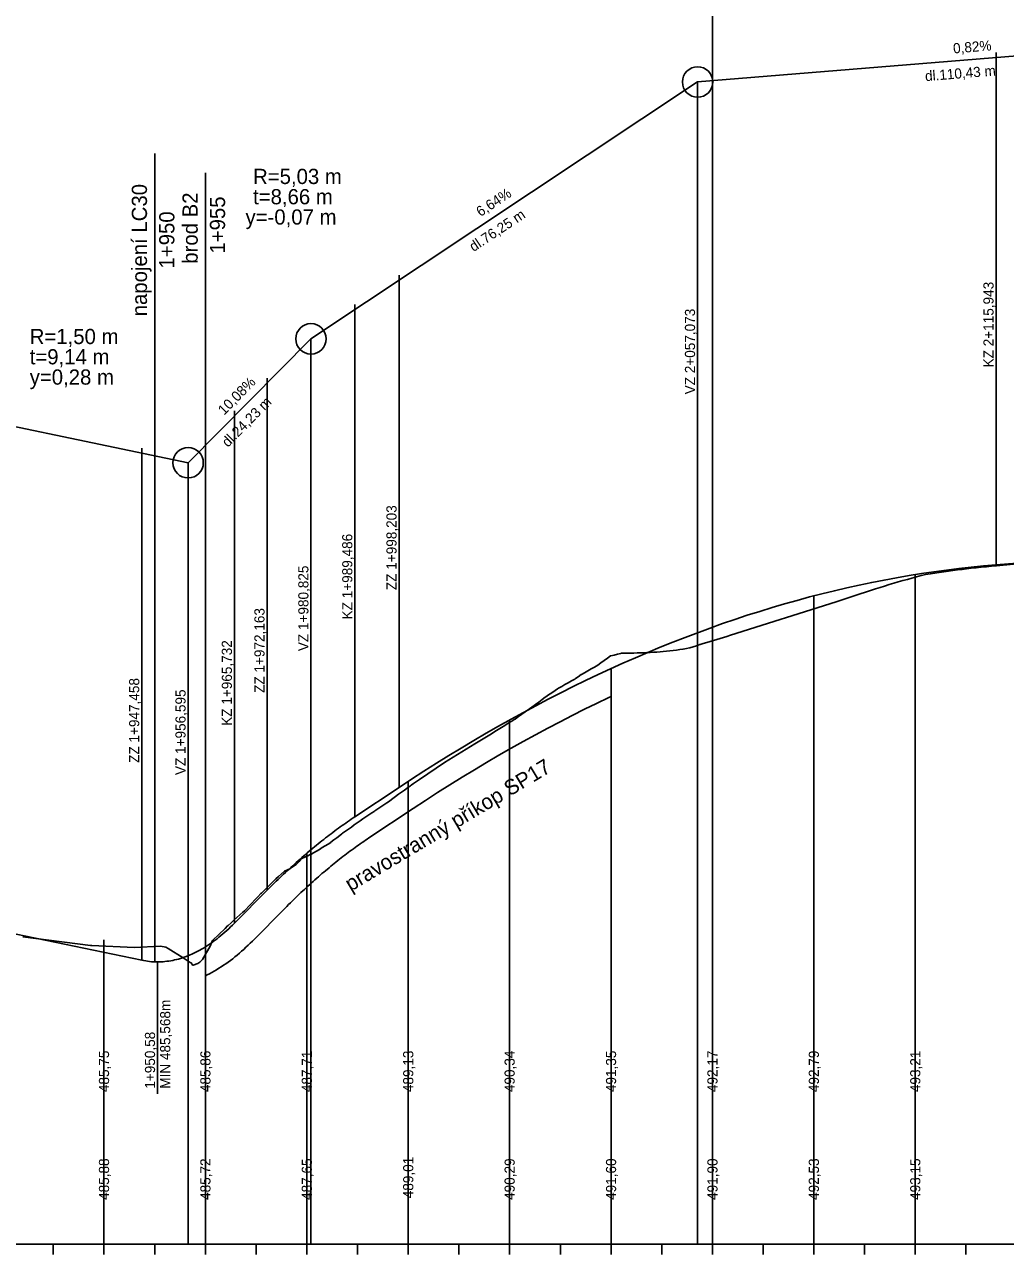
# Model space of a CAD drawing. Extents: x -632716 to -629545, y -1094726 to -1088285.
# Drawn here: x -630527.6 to -630334.2, y -1090257.6 to -1090015.1 of the extents above; entities that cross this region are included whole.
import ezdxf

# ---------------------------------------------------------------- set-up
doc = ezdxf.new("R2010")
doc.units = 0
for name, color, linetype in [('20', 7, 'Continuous'), ('Default', 7, 'Continuous'), ('NIVELETA_VYSKY', 7, 'Continuous'), ('PŘÍKOP', 7, 'Continuous'), ('REZ_TENKA', 7, 'Continuous'), ('REZ_TLUSTA', 7, 'Continuous'), ('SKLONY_NIVELETA', 7, 'Continuous'), ('SKLONY_POPIS', 7, 'Continuous'), ('TECNY_NIVELETA', 7, 'Continuous'), ('TEREN_VYSKY', 7, 'Continuous'), ('VOZOVKA', 7, 'Continuous')]:
    doc.layers.add(name, color=color, linetype=linetype)

msp = doc.modelspace()

# ---------------------------------------------------------------- linework, layer by layer
at = {"layer": '20'}
for points in [[(-630351.95, -1090123.57), (-630351.95, -1090205.62), (-630351.95, -1090255.62), (-630351.95, -1090195.62)], [(-630371.95, -1090127.77), (-630371.95, -1090205.62), (-630371.95, -1090255.62), (-630371.95, -1090195.62)], [(-630391.95, -1090133.95), (-630391.95, -1090205.62), (-630391.95, -1090255.62), (-630391.95, -1090195.62)], [(-630411.95, -1090142.11), (-630411.95, -1090205.62), (-630411.95, -1090255.62), (-630411.95, -1090195.62)], [(-630431.95, -1090152.24), (-630431.95, -1090205.62), (-630431.95, -1090255.62), (-630431.95, -1090195.62)], [(-630451.95, -1090164.36), (-630451.95, -1090205.62), (-630451.95, -1090255.62), (-630451.95, -1090195.62)], [(-630471.95, -1090178.53), (-630471.95, -1090205.62), (-630471.95, -1090255.62), (-630471.95, -1090195.62)], [(-630511.95, -1090198.07), (-630511.95, -1090205.62), (-630511.95, -1090255.62), (-630511.95, -1090195.62)], [(-630491.95, -1090196.99), (-630491.95, -1090205.62), (-630491.95, -1090255.62), (-630491.95, -1090195.62)]]:
    msp.add_lwpolyline(points, dxfattribs=at)
at = {"layer": 'Default'}
for p, q in [((-630336.01, -1090121.64), (-630294.78, -1090118.28)), ((-630462.47, -1090171.33), (-630453.75, -1090165.54)), ((-630603.67, -1090179.03), (-630504.5, -1090199.62)), ((-630486.22, -1090192.3), (-630479.79, -1090185.82))]:
    msp.add_line(p, q, dxfattribs=at)
for points in [[(-630453.75, -1090165.54), (-630451.3, -1090163.93), (-630448.85, -1090162.34), (-630446.39, -1090160.79), (-630443.94, -1090159.27), (-630441.49, -1090157.77), (-630439.03, -1090156.3), (-630436.58, -1090154.87), (-630434.13, -1090153.46), (-630431.67, -1090152.09), (-630429.22, -1090150.74), (-630426.77, -1090149.42), (-630424.32, -1090148.14), (-630421.86, -1090146.88), (-630419.41, -1090145.65), (-630416.96, -1090144.46), (-630414.5, -1090143.29), (-630412.05, -1090142.15), (-630409.6, -1090141.04), (-630407.15, -1090139.96), (-630404.69, -1090138.92), (-630402.24, -1090137.9), (-630399.79, -1090136.91), (-630397.33, -1090135.95), (-630392.43, -1090134.12), (-630389.98, -1090133.25), (-630387.52, -1090132.41), (-630385.07, -1090131.6), (-630382.62, -1090130.82), (-630380.16, -1090130.07), (-630377.71, -1090129.35), (-630375.26, -1090128.65), (-630372.8, -1090127.99), (-630370.35, -1090127.36), (-630367.9, -1090126.76), (-630365.45, -1090126.19), (-630362.99, -1090125.64), (-630360.54, -1090125.13), (-630358.09, -1090124.65), (-630355.63, -1090124.2), (-630353.18, -1090123.77), (-630350.73, -1090123.38), (-630348.28, -1090123.01), (-630345.82, -1090122.68), (-630343.37, -1090122.38), (-630340.92, -1090122.1), (-630338.46, -1090121.86), (-630336.01, -1090121.64)], [(-630479.79, -1090185.82), (-630479.43, -1090185.46), (-630479.07, -1090185.1), (-630478.71, -1090184.74), (-630478.35, -1090184.38), (-630477.99, -1090184.03), (-630477.63, -1090183.68), (-630477.26, -1090183.34), (-630476.9, -1090182.99), (-630476.54, -1090182.65), (-630476.18, -1090182.31), (-630475.82, -1090181.97), (-630475.46, -1090181.64), (-630475.1, -1090181.31), (-630474.74, -1090180.98), (-630474.38, -1090180.65), (-630474.02, -1090180.33), (-630473.66, -1090180.01), (-630473.29, -1090179.69), (-630472.93, -1090179.37), (-630472.57, -1090179.06), (-630472.21, -1090178.75), (-630471.85, -1090178.44), (-630471.49, -1090178.13), (-630470.77, -1090177.53), (-630470.41, -1090177.23), (-630470.05, -1090176.94), (-630469.69, -1090176.64), (-630469.32, -1090176.35), (-630468.96, -1090176.07), (-630468.6, -1090175.78), (-630468.24, -1090175.5), (-630467.88, -1090175.22), (-630467.52, -1090174.94), (-630467.16, -1090174.67), (-630466.8, -1090174.4), (-630466.44, -1090174.13), (-630466.08, -1090173.86), (-630465.72, -1090173.59), (-630465.35, -1090173.33), (-630464.99, -1090173.07), (-630464.63, -1090172.82), (-630464.27, -1090172.56), (-630463.91, -1090172.31), (-630463.55, -1090172.06), (-630463.19, -1090171.82), (-630462.83, -1090171.57), (-630462.47, -1090171.33)], [(-630504.5, -1090199.62), (-630504.11, -1090199.7), (-630503.73, -1090199.76), (-630503.35, -1090199.81), (-630502.97, -1090199.86), (-630502.59, -1090199.9), (-630502.21, -1090199.92), (-630501.83, -1090199.94), (-630501.45, -1090199.94), (-630501.07, -1090199.94), (-630500.69, -1090199.93), (-630500.31, -1090199.91), (-630499.93, -1090199.88), (-630499.55, -1090199.83), (-630499.17, -1090199.78), (-630498.79, -1090199.72), (-630498.4, -1090199.65), (-630498.02, -1090199.57), (-630497.64, -1090199.48), (-630497.26, -1090199.38), (-630496.88, -1090199.27), (-630496.5, -1090199.15), (-630496.12, -1090199.03), (-630495.74, -1090198.89), (-630494.98, -1090198.58), (-630494.6, -1090198.42), (-630494.22, -1090198.24), (-630493.84, -1090198.05), (-630493.46, -1090197.86), (-630493.07, -1090197.65), (-630492.69, -1090197.44), (-630492.31, -1090197.21), (-630491.93, -1090196.98), (-630491.55, -1090196.73), (-630491.17, -1090196.48), (-630490.79, -1090196.22), (-630490.41, -1090195.94), (-630490.03, -1090195.66), (-630489.65, -1090195.37), (-630489.27, -1090195.07), (-630488.89, -1090194.76), (-630488.51, -1090194.43), (-630488.13, -1090194.1), (-630487.74, -1090193.76), (-630487.36, -1090193.41), (-630486.98, -1090193.05), (-630486.6, -1090192.68), (-630486.22, -1090192.3)]]:
    msp.add_lwpolyline(points, dxfattribs=at)
at = {"layer": 'PŘÍKOP'}
for p, q in [((-630459.7, -1090175.5), (-630450.98, -1090169.71)), ((-630482.67, -1090195.83), (-630476.24, -1090189.34))]:
    msp.add_line(p, q, dxfattribs=at)
for points in [[(-630451, -1090169.72), (-630448.57, -1090168.12), (-630446.15, -1090166.56), (-630443.73, -1090165.03), (-630441.32, -1090163.52), (-630438.9, -1090162.05), (-630436.49, -1090160.61), (-630434.07, -1090159.2), (-630431.66, -1090157.81), (-630429.25, -1090156.46), (-630426.84, -1090155.14), (-630424.43, -1090153.84), (-630422.01, -1090152.58), (-630419.6, -1090151.34), (-630417.19, -1090150.14), (-630414.79, -1090148.96), (-630412.38, -1090147.81), (-630411.95, -1090147.62)], [(-630476.25, -1090189.35), (-630475.89, -1090188.99), (-630475.54, -1090188.64), (-630475.2, -1090188.3), (-630474.85, -1090187.96), (-630474.5, -1090187.62), (-630474.15, -1090187.28), (-630473.81, -1090186.95), (-630473.46, -1090186.61), (-630473.11, -1090186.29), (-630472.76, -1090185.96), (-630472.42, -1090185.64), (-630472.07, -1090185.31), (-630471.72, -1090185), (-630471.38, -1090184.68), (-630471.03, -1090184.37), (-630470.68, -1090184.06), (-630470.34, -1090183.75), (-630469.99, -1090183.44), (-630469.65, -1090183.14), (-630469.3, -1090182.84), (-630468.96, -1090182.54), (-630468.61, -1090182.25), (-630468.27, -1090181.96), (-630467.57, -1090181.38), (-630467.23, -1090181.1), (-630466.89, -1090180.81), (-630466.54, -1090180.53), (-630466.2, -1090180.26), (-630465.86, -1090179.98), (-630465.51, -1090179.71), (-630465.17, -1090179.44), (-630464.83, -1090179.18), (-630464.48, -1090178.91), (-630464.14, -1090178.65), (-630463.8, -1090178.4), (-630463.46, -1090178.14), (-630463.11, -1090177.89), (-630462.77, -1090177.64), (-630462.43, -1090177.39), (-630462.09, -1090177.14), (-630461.75, -1090176.9), (-630461.4, -1090176.66), (-630461.06, -1090176.42), (-630460.72, -1090176.19), (-630460.38, -1090175.95), (-630460.04, -1090175.73), (-630459.69, -1090175.49)], [(-630491.95, -1090202.7), (-630491.59, -1090202.52), (-630491.12, -1090202.28), (-630490.66, -1090202.03), (-630490.19, -1090201.77), (-630489.73, -1090201.49), (-630489.27, -1090201.21), (-630488.82, -1090200.92), (-630488.36, -1090200.62), (-630487.91, -1090200.3), (-630487.46, -1090199.98), (-630487.02, -1090199.65), (-630486.57, -1090199.31), (-630486.13, -1090198.96), (-630485.69, -1090198.6), (-630485.25, -1090198.23), (-630484.82, -1090197.85), (-630484.39, -1090197.47), (-630483.95, -1090197.07), (-630483.53, -1090196.66), (-630483.1, -1090196.25), (-630482.69, -1090195.85)]]:
    msp.add_lwpolyline(points, dxfattribs=at)
at = {"layer": 'REZ_TENKA'}
for p, q in [((-630521.95, -1090257.62), (-630521.95, -1090255.62)), ((-630511.95, -1090257.62), (-630511.95, -1090255.62)), ((-630501.95, -1090257.62), (-630501.95, -1090255.62)), ((-630491.95, -1090257.62), (-630491.95, -1090255.62)), ((-630481.95, -1090257.62), (-630481.95, -1090255.62)), ((-630471.95, -1090257.62), (-630471.95, -1090255.62)), ((-630461.95, -1090257.62), (-630461.95, -1090255.62)), ((-630441.95, -1090257.62), (-630441.95, -1090255.62)), ((-630431.95, -1090257.62), (-630431.95, -1090255.62)), ((-630421.95, -1090257.62), (-630421.95, -1090255.62)), ((-630411.95, -1090257.62), (-630411.95, -1090255.62)), ((-630401.95, -1090257.62), (-630401.95, -1090255.62)), ((-630391.95, -1090257.62), (-630391.95, -1090255.62)), ((-630381.95, -1090257.62), (-630381.95, -1090255.62)), ((-630371.95, -1090257.62), (-630371.95, -1090255.62)), ((-630361.95, -1090257.62), (-630361.95, -1090255.62)), ((-630341.95, -1090257.62), (-630341.95, -1090255.62))]:
    msp.add_line(p, q, dxfattribs=at)
at = {"layer": 'REZ_TLUSTA'}
for p, q in [((-630451.95, -1090257.62), (-630451.95, -1090253.62)), ((-630351.95, -1090257.62), (-630351.95, -1090253.62)), ((-632451.95, -1090255.62), (-629971.95, -1090255.62))]:
    msp.add_line(p, q, dxfattribs=at)
at = {"layer": 'SKLONY_NIVELETA'}
for p, q in [((-630391.95, -1089974.55), (-630391.95, -1090133.95)), ((-630394.88, -1090026.44), (-630284.45, -1090017.44)), ((-630471.13, -1090077.09), (-630394.88, -1090026.44)), ((-630394.88, -1090026.44), (-630394.88, -1090255.62)), ((-630501.95, -1090040.54), (-630501.95, -1090199.93)), ((-630491.95, -1090044.35), (-630491.95, -1090196.99)), ((-630495.36, -1090101.52), (-630471.13, -1090077.09)), ((-630471.13, -1090077.09), (-630471.13, -1090255.62)), ((-630609.84, -1090077.75), (-630495.36, -1090101.52)), ((-630495.36, -1090101.52), (-630495.36, -1090255.62)), ((-630336.01, -1090121.64), (-630294.78, -1090118.28)), ((-630462.47, -1090171.33), (-630453.75, -1090165.54)), ((-630603.67, -1090179.03), (-630504.5, -1090199.62)), ((-630486.22, -1090192.3), (-630479.79, -1090185.82))]:
    msp.add_line(p, q, dxfattribs=at)
for points in [[(-630453.75, -1090165.54), (-630451.3, -1090163.93), (-630448.85, -1090162.34), (-630446.39, -1090160.79), (-630443.94, -1090159.27), (-630441.49, -1090157.77), (-630439.03, -1090156.3), (-630436.58, -1090154.87), (-630434.13, -1090153.46), (-630431.67, -1090152.09), (-630429.22, -1090150.74), (-630426.77, -1090149.42), (-630424.32, -1090148.14), (-630421.86, -1090146.88), (-630419.41, -1090145.65), (-630416.96, -1090144.46), (-630414.5, -1090143.29), (-630412.05, -1090142.15), (-630409.6, -1090141.04), (-630407.15, -1090139.96), (-630404.69, -1090138.92), (-630402.24, -1090137.9), (-630399.79, -1090136.91), (-630397.33, -1090135.95), (-630392.43, -1090134.12), (-630389.98, -1090133.25), (-630387.52, -1090132.41), (-630385.07, -1090131.6), (-630382.62, -1090130.82), (-630380.16, -1090130.07), (-630377.71, -1090129.35), (-630375.26, -1090128.65), (-630372.8, -1090127.99), (-630370.35, -1090127.36), (-630367.9, -1090126.76), (-630365.45, -1090126.19), (-630362.99, -1090125.64), (-630360.54, -1090125.13), (-630358.09, -1090124.65), (-630355.63, -1090124.2), (-630353.18, -1090123.77), (-630350.73, -1090123.38), (-630348.28, -1090123.01), (-630345.82, -1090122.68), (-630343.37, -1090122.38), (-630340.92, -1090122.1), (-630338.46, -1090121.86), (-630336.01, -1090121.64)], [(-630479.79, -1090185.82), (-630479.43, -1090185.46), (-630479.07, -1090185.1), (-630478.71, -1090184.74), (-630478.35, -1090184.38), (-630477.99, -1090184.03), (-630477.63, -1090183.68), (-630477.26, -1090183.34), (-630476.9, -1090182.99), (-630476.54, -1090182.65), (-630476.18, -1090182.31), (-630475.82, -1090181.97), (-630475.46, -1090181.64), (-630475.1, -1090181.31), (-630474.74, -1090180.98), (-630474.38, -1090180.65), (-630474.02, -1090180.33), (-630473.66, -1090180.01), (-630473.29, -1090179.69), (-630472.93, -1090179.37), (-630472.57, -1090179.06), (-630472.21, -1090178.75), (-630471.85, -1090178.44), (-630471.49, -1090178.13), (-630470.77, -1090177.53), (-630470.41, -1090177.23), (-630470.05, -1090176.94), (-630469.69, -1090176.64), (-630469.32, -1090176.35), (-630468.96, -1090176.07), (-630468.6, -1090175.78), (-630468.24, -1090175.5), (-630467.88, -1090175.22), (-630467.52, -1090174.94), (-630467.16, -1090174.67), (-630466.8, -1090174.4), (-630466.44, -1090174.13), (-630466.08, -1090173.86), (-630465.72, -1090173.59), (-630465.35, -1090173.33), (-630464.99, -1090173.07), (-630464.63, -1090172.82), (-630464.27, -1090172.56), (-630463.91, -1090172.31), (-630463.55, -1090172.06), (-630463.19, -1090171.82), (-630462.83, -1090171.57), (-630462.47, -1090171.33)], [(-630504.5, -1090199.62), (-630504.11, -1090199.7), (-630503.73, -1090199.76), (-630503.35, -1090199.81), (-630502.97, -1090199.86), (-630502.59, -1090199.9), (-630502.21, -1090199.92), (-630501.83, -1090199.94), (-630501.45, -1090199.94), (-630501.07, -1090199.94), (-630500.69, -1090199.93), (-630500.31, -1090199.91), (-630499.93, -1090199.88), (-630499.55, -1090199.83), (-630499.17, -1090199.78), (-630498.79, -1090199.72), (-630498.4, -1090199.65), (-630498.02, -1090199.57), (-630497.64, -1090199.48), (-630497.26, -1090199.38), (-630496.88, -1090199.27), (-630496.5, -1090199.15), (-630496.12, -1090199.03), (-630495.74, -1090198.89), (-630494.98, -1090198.58), (-630494.6, -1090198.42), (-630494.22, -1090198.24), (-630493.84, -1090198.05), (-630493.46, -1090197.86), (-630493.07, -1090197.65), (-630492.69, -1090197.44), (-630492.31, -1090197.21), (-630491.93, -1090196.98), (-630491.55, -1090196.73), (-630491.17, -1090196.48), (-630490.79, -1090196.22), (-630490.41, -1090195.94), (-630490.03, -1090195.66), (-630489.65, -1090195.37), (-630489.27, -1090195.07), (-630488.89, -1090194.76), (-630488.51, -1090194.43), (-630488.13, -1090194.1), (-630487.74, -1090193.76), (-630487.36, -1090193.41), (-630486.98, -1090193.05), (-630486.6, -1090192.68), (-630486.22, -1090192.3)]]:
    msp.add_lwpolyline(points, dxfattribs=at)
for centre in [(-630394.88, -1090026.44), (-630471.13, -1090077.09), (-630495.36, -1090101.52)]:
    msp.add_circle(centre, 3, dxfattribs=at)
at = {"layer": 'TECNY_NIVELETA'}
for p, q in [((-630336.01, -1090121.64), (-630336.01, -1090020.64)), ((-630394.88, -1090026.44), (-630394.88, -1090026.44)), ((-630453.75, -1090165.54), (-630453.75, -1090064.54)), ((-630462.47, -1090171.33), (-630462.47, -1090070.33)), ((-630471.13, -1090077.09), (-630471.13, -1090077.09)), ((-630479.79, -1090185.82), (-630479.79, -1090084.82)), ((-630486.22, -1090192.3), (-630486.22, -1090091.3)), ((-630504.5, -1090199.62), (-630504.5, -1090098.62)), ((-630495.36, -1090101.52), (-630495.36, -1090101.52)), ((-630501.38, -1090199.95), (-630501.38, -1090225.95))]:
    msp.add_line(p, q, dxfattribs=at)
at = {"layer": 'VOZOVKA'}
msp.add_lwpolyline([(-630527.98, -1090194.99), (-630514.6, -1090196.73), (-630514.32, -1090196.68), (-630505.98, -1090197.11), (-630500.8, -1090196.87), (-630499.78, -1090197.07), (-630499.29, -1090197.32), (-630496.33, -1090199.15), (-630494.96, -1090200.08), (-630494.67, -1090200.2), (-630494.49, -1090200.58), (-630494.37, -1090200.56), (-630493.47, -1090200.26), (-630493.03, -1090199.99), (-630492.51, -1090199.45), (-630491.04, -1090196.83), (-630490.57, -1090195.73), (-630488.08, -1090193.33), (-630487.58, -1090192.85), (-630487.49, -1090192.77), (-630486.9, -1090192.25), (-630486.32, -1090191.73), (-630485.73, -1090191.2), (-630485.14, -1090190.68), (-630484.55, -1090190.16), (-630484.25, -1090189.89), (-630483.96, -1090189.59), (-630483.37, -1090188.97), (-630482.79, -1090188.35), (-630482.2, -1090187.73), (-630481.61, -1090187.11), (-630481.02, -1090186.49), (-630480.9, -1090186.37), (-630480.43, -1090185.9), (-630479.84, -1090185.31), (-630479.26, -1090184.72), (-630478.67, -1090184.13), (-630478.35, -1090183.81), (-630478.08, -1090183.58), (-630477.51, -1090183.08), (-630476.93, -1090182.57), (-630476.36, -1090182.07), (-630476.36, -1090182.07), (-630475.79, -1090181.82), (-630475.28, -1090181.59), (-630475.21, -1090181.54), (-630474.64, -1090181.13), (-630474.06, -1090180.71), (-630473.86, -1090180.56), (-630473.49, -1090180.14), (-630473.05, -1090179.63), (-630472.92, -1090179.57), (-630472.34, -1090179.3), (-630471.77, -1090179.04), (-630471.26, -1090178.8), (-630471.19, -1090178.77), (-630470.62, -1090178.43), (-630470.05, -1090178.09), (-630469.47, -1090177.75), (-630468.9, -1090177.4), (-630468.33, -1090177.05), (-630467.75, -1090176.7), (-630467.24, -1090176.39), (-630467.18, -1090176.34), (-630466.6, -1090175.89), (-630466.03, -1090175.45), (-630465.46, -1090175), (-630465.06, -1090174.7), (-630464.88, -1090174.57), (-630464.31, -1090174.16), (-630463.74, -1090173.76), (-630463.16, -1090173.35), (-630462.59, -1090172.95), (-630462.01, -1090172.55), (-630461.44, -1090172.15), (-630460.87, -1090171.75), (-630460.29, -1090171.36), (-630459.72, -1090170.97), (-630459.13, -1090170.57), (-630458.68, -1090170.27), (-630458.54, -1090170.18), (-630457.95, -1090169.78), (-630457.37, -1090169.38), (-630456.78, -1090168.99), (-630456.19, -1090168.59), (-630456.05, -1090168.5), (-630455.6, -1090168.17), (-630455.01, -1090167.75), (-630454.43, -1090167.32), (-630453.84, -1090166.89), (-630453.25, -1090166.47), (-630452.66, -1090166.05), (-630452.07, -1090165.63), (-630451.48, -1090165.2), (-630451.37, -1090165.12), (-630450.9, -1090164.79), (-630450.31, -1090164.39), (-630449.72, -1090163.98), (-630444.82, -1090160.6), (-630438.78, -1090156.94), (-630436.21, -1090155.36), (-630435.54, -1090154.95), (-630434.87, -1090154.53), (-630434.21, -1090154.12), (-630433.54, -1090153.71), (-630432.87, -1090153.3), (-630432.21, -1090152.88), (-630431.54, -1090152.47), (-630430.94, -1090152.09), (-630430.87, -1090152.05), (-630430.21, -1090151.58), (-630429.54, -1090151.11), (-630428.87, -1090150.64), (-630428.21, -1090150.17), (-630428.03, -1090150.04), (-630427.54, -1090149.69), (-630426.87, -1090149.2), (-630426.21, -1090148.71), (-630425.56, -1090148.23), (-630424.91, -1090147.75), (-630424.79, -1090147.65), (-630424.27, -1090147.3), (-630423.62, -1090146.86), (-630422.98, -1090146.42), (-630422.52, -1090146.1), (-630422.33, -1090146), (-630421.68, -1090145.63), (-630421.04, -1090145.27), (-630420.39, -1090144.9), (-630419.74, -1090144.54), (-630419.1, -1090144.18), (-630418.95, -1090144.09), (-630418.45, -1090143.74), (-630417.81, -1090143.29), (-630417.8, -1090143.29), (-630417.16, -1090142.92), (-630416.51, -1090142.55), (-630415.87, -1090142.18), (-630415.22, -1090141.81), (-630414.57, -1090141.43), (-630414.53, -1090141.41), (-630413.93, -1090140.98), (-630413.28, -1090140.51), (-630412.63, -1090140.04), (-630412.03, -1090139.61), (-630411.99, -1090139.6), (-630411.34, -1090139.44), (-630410.7, -1090139.29), (-630410.05, -1090139.12), (-630409.92, -1090139.09), (-630409.4, -1090139.09), (-630408.76, -1090139.08), (-630408.11, -1090139.07), (-630407.46, -1090139.05), (-630406.82, -1090139.03), (-630406.17, -1090139), (-630405.87, -1090138.98), (-630405.52, -1090138.98), (-630404.88, -1090138.96), (-630404.23, -1090138.93), (-630403.59, -1090138.9), (-630402.94, -1090138.86), (-630402.29, -1090138.81), (-630401.65, -1090138.75), (-630401, -1090138.69), (-630400.35, -1090138.62), (-630399.71, -1090138.54), (-630399.06, -1090138.45), (-630398.41, -1090138.36), (-630397.75, -1090138.25), (-630397.08, -1090138.14), (-630396.48, -1090138.03), (-630396.41, -1090138.01), (-630395.75, -1090137.81), (-630395.08, -1090137.59), (-630394.41, -1090137.38), (-630394.37, -1090137.36), (-630393.75, -1090137.18), (-630393.08, -1090136.98), (-630392.41, -1090136.78), (-630391.75, -1090136.58), (-630391.08, -1090136.38), (-630390.41, -1090136.17), (-630389.75, -1090135.96), (-630389.08, -1090135.75), (-630388.41, -1090135.54), (-630367.57, -1090128.97), (-630364.79, -1090128.04), (-630363.79, -1090127.71), (-630362.79, -1090127.37), (-630361.79, -1090127.04), (-630360.79, -1090126.72), (-630359.79, -1090126.4), (-630358.89, -1090126.11), (-630357.99, -1090125.83), (-630357.09, -1090125.56), (-630356.19, -1090125.29), (-630355.3, -1090125.02), (-630354.4, -1090124.76), (-630353.5, -1090124.51), (-630352.6, -1090124.26), (-630351.7, -1090124.01), (-630350.81, -1090123.77), (-630350.45, -1090123.68), (-630349.91, -1090123.58), (-630349.01, -1090123.44), (-630348.11, -1090123.29), (-630347.21, -1090123.15), (-630346.32, -1090123.02), (-630345.42, -1090122.89), (-630344.52, -1090122.77), (-630343.62, -1090122.65), (-630342.72, -1090122.54), (-630341.83, -1090122.43), (-630340.93, -1090122.33), (-630339.93, -1090122.22), (-630338.93, -1090122.12), (-630337.93, -1090122.02), (-630336.93, -1090121.92), (-630335.93, -1090121.82), (-630330.51, -1090121.3)], dxfattribs=at)

# ---------------------------------------------------------------- texts
at = {"layer": 'NIVELETA_VYSKY'}
for s, p in [('485,75', (-630510.95, -1090225.62)), ('485,86', (-630490.95, -1090225.62)), ('487,71', (-630470.95, -1090225.62)), ('489,13', (-630450.95, -1090225.62)), ('490,34', (-630430.95, -1090225.62)), ('491,35', (-630410.95, -1090225.62)), ('492,17', (-630390.95, -1090225.62)), ('492,79', (-630370.95, -1090225.62)), ('493,21', (-630350.95, -1090225.62))]:
    msp.add_text(s, height=2, rotation=90, dxfattribs=at).set_placement(p)
at = {"layer": 'SKLONY_POPIS'}
for s, height, rotation, p in [('0,82%', 2, 4.6642, (-630344.41, -1090020.82)), ('dl.110,43 m', 2, 4.6642, (-630349.94, -1090026.29)), ('napojení LC30', 3, 90, (-630503.47, -1090072.65)), ('6,64%', 2, 33.5903, (-630437.7, -1090053.08)), ('brod B2', 3, 90, (-630493.47, -1090062.28)), ('1+955', 3, 90, (-630488.07, -1090060.28)), ('1+950', 3, 90, (-630498.07, -1090063.22)), ('dl.76,25 m', 2, 33.5903, (-630439.06, -1090059.99)), ('KZ 2+115,943', 2, 90, (-630336.51, -1090082.72)), ('VZ 2+057,073', 2, 90, (-630395.38, -1090088.03)), ('10,08%', 2, 45.239, (-630488.27, -1090092.24)), ('dl.24,23 m', 2, 45.239, (-630487.52, -1090098.58)), ('ZZ 1+998,203', 2, 90, (-630454.25, -1090126.63)), ('KZ 1+989,486', 2, 90, (-630462.97, -1090132.41)), ('VZ 1+980,825', 2, 90, (-630471.63, -1090138.67)), ('ZZ 1+972,163', 2, 90, (-630480.29, -1090146.9)), ('KZ 1+965,732', 2, 90, (-630486.72, -1090153.39)), ('ZZ 1+947,458', 2, 90, (-630505, -1090160.7)), ('VZ 1+956,595', 2, 90, (-630495.86, -1090163.1)), ('pravostranný příkop SP17', 3, 30.9032, (-630463.3, -1090186.14)), ('MIN 485,568m', 2, 90, (-630498.88, -1090224.95)), ('1+950,58', 2, 90, (-630501.88, -1090224.95))]:
    msp.add_text(s, height=height, rotation=rotation, dxfattribs=at).set_placement(p)
for s, p in [('R=5,03 m', (-630482.55, -1090046.56)), ('t=8,66 m', (-630482.55, -1090050.56)), ('y=-0,07 m', (-630484.04, -1090054.56)), ('R=1,50 m', (-630526.6, -1090078.12)), ('t=9,14 m', (-630526.6, -1090082.12)), ('y=0,28 m', (-630526.6, -1090086.12))]:
    msp.add_text(s, height=3, dxfattribs=at).set_placement(p)
at = {"layer": 'TEREN_VYSKY'}
for s, p in [('485,88', (-630510.95, -1090246.88)), ('485,72', (-630490.95, -1090246.88)), ('487,65', (-630470.95, -1090246.88)), ('489,01', (-630450.95, -1090246.55)), ('490,29', (-630430.95, -1090246.88)), ('491,60', (-630410.95, -1090246.88)), ('491,90', (-630390.95, -1090246.88)), ('492,53', (-630370.95, -1090246.88)), ('493,15', (-630350.95, -1090246.88))]:
    msp.add_text(s, height=2, rotation=90, dxfattribs=at).set_placement(p)

doc.saveas('drawing.dxf')
